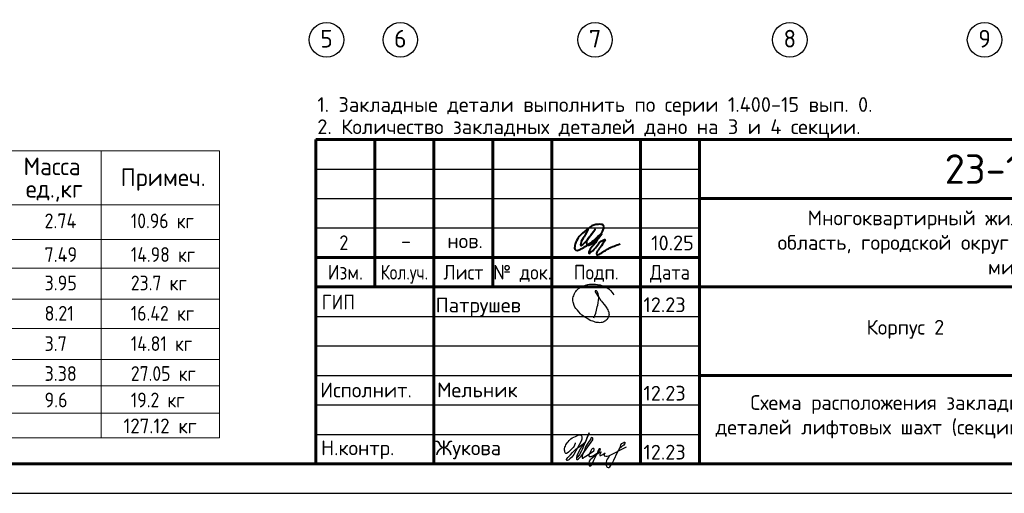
# Model space of a CAD drawing. Header units: millimetres. Extents: x 40580 to 559114, y -343730 to 81020.
# Tile 383 of 656: x 391501 to 408185, y -96794 to -88761. Entities that reach past the tile are written whole.
import ezdxf
from ezdxf.enums import TextEntityAlignment as Align

# ---------------------------------------------------------------- set-up
doc = ezdxf.new("R2010")
doc.units = ezdxf.units.MM
doc.linetypes.add('______5', pattern=[1100, 800, -100, 100, -100])
doc.layers.add('___________________', color=253, linetype='______5')
doc.layers.add('Тонкие', color=7, linetype='Continuous')
for name, color, linetype, lineweight in [('Обрамление проемов стержнями', 7, 'Continuous', 25), ('Основная', 7, 'Continuous', 40), ('Стена_ общее', 7, 'Continuous', 35), ('ТЕКСТ', 7, 'Continuous', 15)]:
    doc.layers.add(name, color=color, linetype=linetype, lineweight=lineweight)
doc.styles.add('Arial', font='ariali.ttf')
doc.styles.add('ISOCPEUR', font='isocpeur.ttf')
doc.styles.add('ГОСТ', font='isocpeur.ttf')
doc.styles.add('ГОСТ 2.304', font='isocpeur.ttf')

# ---------------------------------------------------------------- blocks, each defined once
blk = doc.blocks.new('Из_буфера8386')
at = {"linetype": 'Continuous', "lineweight": 25, "ltscale": 100}
blk.add_lwpolyline([(62, 59400), (62, 0), (42062, 0), (42062, 59400), (62, 59400)], dxfattribs=at)
blk.add_lwpolyline([(62, 59400), (62, 0), (42062, 0), (42062, 59400), (62, 59400)], dxfattribs=at)
at = {"linetype": 'Continuous', "lineweight": 60, "ltscale": 100}
blk.add_lwpolyline([(2062, 58900), (2062, 500), (41562, 500), (41562, 58900), (2062, 58900)], dxfattribs=at)
blk = doc.blocks.new('яяя')
at = {"lineweight": 30}
for points in [[(345424, 110432), (345425, 110410), (345424, 110397), (345417, 110379), (345406, 110350), (345390, 110319), (345357, 110275), (345310, 110221), (345265, 110176), (345198, 110110), (345161, 110077), (345133, 110066), (345116, 110066), (345102, 110075), (345090, 110091), (345082, 110115), (345074, 110146), (345066, 110182), (345064, 110206), (345067, 110234), (345077, 110278), (345095, 110320), (345114, 110361), (345134, 110395), (345159, 110428), (345195, 110469), (345228, 110506), (345284, 110560), (345331, 110595), (345379, 110625), (345435, 110648), (345486, 110670), (345532, 110686), (345573, 110696), (345605, 110698), (345621, 110695), (345635, 110687), (345648, 110671), (345656, 110649), (345659, 110625), (345659, 110583), (345656, 110553), (345647, 110523), (345635, 110489), (345387, 110033), (345349, 109985), (345311, 109948), (345247, 109889), (345209, 109858), (345192, 109844), (345180, 109837), (345157, 109833), (345150, 109835), (345140, 109842), (345135, 109856), (345138, 109881), (345148, 109892), (345183, 109930), (345267, 110024), (345343, 110105), (345455, 110213), (345617, 110343), (345775, 110456), (345811, 110526), (345838, 110607), (345890, 110740), (345902, 110771), (345698, 110295), (345672, 110226), (345626, 110132), (345572, 110032), (345518, 109953), (345481, 109918), (345497, 110001), (345567, 110147), (345655, 110301), (345760, 110442)], [(345481, 109918), (345476, 109896), (345475, 109874), (345485, 109861), (345506, 109866), (345539, 109891), (345632, 109983), (345968, 110450), (346022, 110527), (346029, 110560), (346027, 110579), (346026, 110590), (346010, 110605), (345993, 110609), (345975, 110601), (345962, 110584), (345954, 110562), (345857, 110421), (345783, 110292), (345741, 110183), (345701, 110079), (345665, 109985), (345660, 109952), (345666, 109929), (345669, 109915), (345682, 109910), (345702, 109914), (345735, 109941), (345846, 110007), (346065, 110160), (346075, 110193), (346070, 110217), (346066, 110236), (346052, 110241), (346030, 110241), (346007, 110228), (345978, 110203), (345960, 110164), (345892, 110010), (345895, 109986), (345904, 109966), (345925, 109964), (345969, 109968), (346045, 110000), (346218, 110114), (346261, 110154), (346280, 110184), (346282, 110210), (346278, 110225), (346263, 110229), (346241, 110222), (346220, 110198), (346162, 110049), (345989, 109904), (345932, 109849), (345906, 109805), (345891, 109739), (345890, 109690), (345899, 109652), (345924, 109647), (345956, 109655), (345980, 109674), (346058, 109838), (346158, 110046), (346261, 110098), (346314, 110120), (346292, 110079), (346269, 110036), (346261, 110008), (346267, 109998), (346293, 109998), (346363, 110039), (346445, 110095), (346421, 110068), (346414, 110040), (346407, 110011), (346416, 109990), (346466, 109972), (346509, 109977), (346574, 109984), (347172, 110293)], [(346586, 109971), (346543, 109917), (346509, 109873), (346489, 109825), (346475, 109767), (346472, 109710), (346478, 109675), (346485, 109641), (346501, 109621), (346517, 109602), (346542, 109589), (346568, 109592), (346605, 109620), (346680, 109731), (346736, 109842), (346865, 110115), (346962, 110290), (346969, 110318), (346979, 110360), (347013, 110403), (347056, 110434), (347091, 110450), (347109, 110450), (347121, 110434), (347115, 110405), (347072, 110355), (347012, 110307), (346924, 110222)]]:
    blk.add_lwpolyline(points, dxfattribs=at)
blk = doc.blocks.new('Из_буфера32210')
at = {"color": 7, "lineweight": 25}
blk.add_lwpolyline([(357, 84), (386, 160), (399, 213), (405, 239), (412, 268), (420, 299), (427, 339), (434, 380), (437, 414), (438, 442), (436, 466), (430, 489), (425, 504), (417, 519), (409, 531), (405, 535), (403, 536), (400, 539), (394, 541), (387, 543), (383, 542), (379, 539), (377, 534), (377, 528), (379, 523), (438, 428), (470, 382), (484, 365), (504, 341), (528, 310), (551, 280), (562, 264), (575, 247), (582, 235), (589, 220), (599, 198), (606, 184), (610, 167), (611, 155), (612, 143), (611, 127), (609, 116), (603, 96), (596, 82), (588, 69), (579, 56), (563, 43), (551, 34), (539, 25), (524, 16), (511, 10), (494, 5), (481, 3), (456, 0), (432, 1), (415, 3), (396, 6), (375, 11), (355, 19), (336, 24), (310, 31), (293, 39), (269, 53), (243, 69), (223, 80), (202, 93), (180, 109), (152, 128), (126, 152), (98, 182), (77, 211), (52, 241), (32, 266), (20, 293), (8, 329), (3, 348), (1, 373), (0, 393), (1, 417), (6, 440), (13, 454), (20, 476), (26, 497), (38, 517), (47, 529), (60, 548), (75, 563), (95, 581), (115, 593), (135, 606), (161, 618), (187, 628), (213, 638), (251, 647), (282, 653), (319, 655), (353, 655), (384, 652), (418, 648), (460, 641), (503, 628), (544, 611), (579, 594), (611, 573), (639, 545), (666, 515), (679, 496), (694, 471)], dxfattribs=at)

msp = doc.modelspace()

# ---------------------------------------------------------------- linework, layer by layer
at = {"linetype": 'Continuous', "lineweight": 60}
for p, q in [((396519.9, -90794), (415019.9, -90794)), ((396519.9, -96294), (396519.9, -90794)), ((397519.9, -90794), (397519.9, -93294)), ((398519.9, -90794), (398519.9, -96294)), ((399519.9, -90794), (399519.9, -93294)), ((400519.9, -90794), (400519.9, -96294)), ((402019.9, -90794), (402019.9, -96294)), ((403019.9, -96294), (403019.9, -90795)), ((403019.9, -91794), (415019.9, -91794)), ((396519.9, -92794), (403019.9, -92794)), ((396519.9, -93294), (415019.9, -93294)), ((403019.9, -94794), (415019.9, -94794))]:
    msp.add_line(p, q, dxfattribs=at)
at = {"linetype": 'Continuous', "lineweight": 25}
for p, q in [((396519.9, -91294), (403019.9, -91294)), ((396519.9, -91794), (403019.9, -91794)), ((396519.9, -92294), (403019.9, -92294)), ((396519.9, -93794), (403019.9, -93794)), ((396519.9, -94294), (403019.9, -94294)), ((396519.9, -94794), (403019.9, -94794)), ((396519.9, -95294), (403019.9, -95294)), ((396519.9, -95794), (403019.9, -95794))]:
    msp.add_line(p, q, dxfattribs=at)
at = {"linetype": 'Continuous', "lineweight": 60, "ltscale": 100}
msp.add_line((396519.9, -96294), (415019.9, -96294), dxfattribs=at)
at = {"layer": '___________________', "color": 7, "linetype": 'Continuous'}
for centre in [(396700.5, -89102.9, -3800), (397950.5, -89102.9, -3800), (401250.5, -89102.9, -3800), (404550.5, -89102.9, -3800), (407850.5, -89102.9, -3800)]:
    msp.add_circle(centre, 292.4, dxfattribs=at)
at = {"layer": 'Основная', "color": 7, "ltscale": 100}
msp.add_spline([(401133.5, -92315), (401064.2, -92441.3), (401007.1, -92563.3), (401007.1, -92591.2), (401041.8, -92573.3), (401139.1, -92468.2), (401250.9, -92320.6), (401170.4, -92424.6), (401107.8, -92519.6), (401115.6, -92581.1), (401174.9, -92575.6), (401253.2, -92509.6), (401344.9, -92401.1), (401396.3, -92297.1), (401389.6, -92249), (401305.3, -92232.7), (401230.8, -92243.4), (401101.1, -92328.4), (400983.6, -92438), (400926.6, -92535.3), (400905.3, -92608), (400906.5, -92655), (400946.7, -92672.9), (401014.9, -92649.4), (401202.8, -92524.1), (401357.2, -92396.6), (401201.5, -92607.5), (401145.9, -92704.8), (401145.8, -92723.2), (401179.3, -92706.4), (401273.3, -92609.1), (401398.6, -92493.9), (401417.6, -92489.4), (401399.7, -92531.9), (401322.6, -92643.8), (401275.5, -92731), (401282.2, -92750), (401318, -92741.1), (401481.3, -92641.5), (401675.9, -92563.3)], degree=3, dxfattribs=at)
at = {"layer": 'Стена_ общее', "color": 7, "linetype": 'Continuous', "lineweight": 13, "transparency": 33554687}
for p, q in [((376384.2, -90984.6), (394884.2, -90984.6)), ((392884.2, -90984.6), (392884.2, -92484.6)), ((394884.2, -90984.6), (394884.2, -92484.6)), ((394884.2, -91902.8), (376384.2, -91902.8)), ((376384.2, -92490.9), (394884.2, -92490.9)), ((392884.2, -92484.6), (392884.2, -93284.6)), ((394884.2, -92484.6), (394884.2, -92484.6)), ((394884.2, -92484.6), (394884.2, -93284.6)), ((376384.2, -92973.2), (394884.2, -92973.2)), ((392884.2, -93284.6), (392884.2, -94084.6)), ((394884.2, -93284.6), (394884.2, -94084.6)), ((376384.2, -93498.5), (394884.2, -93498.5)), ((376384.2, -94001.3), (394884.2, -94001.3)), ((392884.2, -94084.6), (392884.2, -94884.6)), ((394884.2, -94084.6), (394884.2, -94884.6)), ((376384.2, -94522.1), (394884.2, -94522.1)), ((392884.2, -94884.6), (392884.2, -95684.6)), ((394884.2, -94884.6), (394884.2, -95684.6)), ((376384.2, -94968.6), (394884.2, -94968.6)), ((376384.2, -95436.8), (394884.2, -95436.8)), ((392884.2, -95684.6), (392884.2, -95855.5)), ((394884.2, -95684.6), (394884.2, -95855.5)), ((376384.2, -95855.5), (394884.2, -95855.5))]:
    msp.add_line(p, q, dxfattribs=at)

# ---------------------------------------------------------------- block references
at = {"color": 1, "ltscale": 100}
msp.add_blockref('Из_буфера32210', (400874.9, -93900.2), dxfattribs=at)
at = {"color": 2, "lineweight": 60, "xscale": 0.5, "yscale": 0.5, "zscale": 0.5}
msp.add_blockref('яяя', (228199.2, -151152.5), dxfattribs=at)
at = {"layer": 'Тонкие'}
msp.add_blockref('Из_буфера8386', (373458, -96794), dxfattribs=at)

# ---------------------------------------------------------------- texts
at = {"linetype": 'Continuous', "lineweight": 25, "style": 'ГОСТ 2.304'}
msp.add_text('23-16-КЖ1.2', height=500, dxfattribs=at).set_placement((409019.9, -91294.5), align=Align.MIDDLE_CENTER)
at = {"linetype": 'Continuous', "lineweight": 25, "style": 'ГОСТ 2.304', "width": 0.9}
for s, p in [('2', (396917.6, -92668.6)), ('ГИП', (396619.8, -93675.7))]:
    msp.add_text(s, height=250, dxfattribs=at).set_placement(p)
at = {"linetype": 'Continuous', "lineweight": 25, "style": 'ГОСТ 2.304'}
for s, width, p in [('Изм.', 0.9, (397019.9, -93044)), ('Кол.уч.', 0.8, (398019.9, -93044)), ('Лист', 0.9, (399019.9, -93044)), ('№ док.', 0.9, (400019.9, -93044)), ('Подп.', 0.9, (401269.9, -93044)), ('Дата', 0.9, (402519.9, -93044))]:
    msp.add_text(s, height=250, dxfattribs=dict(at, width=width)).set_placement(p, align=Align.MIDDLE_CENTER)
at = {"linetype": 'Continuous', "lineweight": 25, "char_height": 250, "style": 'ГОСТ 2.304'}
for s, insert, width, attachment_point in [('10.25', (402201.2, -92672.5), 693.365, 7), ('-', (398047.3, -92386.6), 283.333, 2), ('нов.', (399047.3, -92386.6), 283.333, 2)]:
    msp.add_mtext(s, dxfattribs=dict(at, insert=insert, width=width, attachment_point=attachment_point))
at = {"layer": '___________________', "color": 7, "linetype": 'Continuous', "style": 'ISOCPEUR', "width": 0.999205}
for s, p, p2 in [('5', (396595.5, -89233.4, -3800), (396805.3, -89233.4, -3800)), ('6', (397845.5, -89233.4, -3800), (398055.3, -89233.4, -3800)), ('7', (401145.5, -89233.4, -3800), (401355.3, -89233.4, -3800)), ('8', (404445.5, -89233.4, -3800), (404655.3, -89233.4, -3800)), ('9', (407745.5, -89233.4, -3800), (407955.3, -89233.4, -3800))]:
    msp.add_text(s, height=300, dxfattribs=at).set_placement(p, p2, align=Align.FIT)
at = {"layer": 'Обрамление проемов стержнями', "color": 7, "linetype": 'Continuous', "lineweight": 13, "transparency": 33554687, "insert": (396544, -90074.9), "char_height": 250, "width": 13747.235, "attachment_point": 1, "line_spacing_factor": 0.903614, "style": 'Arial'}
msp.add_mtext('{\\fISOCPEUR|b0|i0|c0|p34;1. Закладные детали выполнить по серии 1.400-15 вып. 0.\\P2. Количество закладных деталей дано на 3 и 4 секции.}', dxfattribs=at)
at = {"layer": 'Стена_ общее', "color": 7, "linetype": 'Continuous', "lineweight": 25, "transparency": 33554687, "attachment_point": 7, "style": 'ISOCPEUR'}
for s, insert, char_height, width in [('\\W0.95;Масса', (391566.9, -91398.2), 300, 1252.119), ('\\W0.96;Примеч.', (393212.2, -91664), 300, 1552.772), ('\\W0.94;ед.,кг', (391604.4, -91848.2), 300, 1175.793), ('{\\W0.8700;10.96 кг}', (393384.2, -92297.8), 250, 1108.181), ('{\\W0.8900;2.74}', (391921.7, -92297.8), 250, 250), ('{\\W0.8700;14.98 кг}', (393384.2, -92869.1), 250, 1108.181), ('{\\W0.8900;7.49}', (391921.7, -92869.1), 250, 250), ('{\\W0.8900;3.95}', (391921.7, -93351.3), 250, 250), ('{\\W0.8700;23.7 кг}', (393384.2, -93351.3), 250, 1108.181), ('{\\W0.8700;16.42 кг}', (393384.2, -93865.4), 250, 1108.181), ('{\\W0.8900;8.21}', (391921.7, -93865.4), 250, 250), ('{\\W0.8700;14.81 кг}', (393384.2, -94379.4), 250, 1108.181), ('{\\W0.8900;3.7}', (391921.7, -94379.4), 250, 250), ('{\\W0.8700;27.05 кг}', (393384.2, -94887.1), 250, 1108.181), ('{\\W0.8900;3.38}', (391921.7, -94887.1), 250, 503.71), ('{\\W0.8900;9.6}', (391921.7, -95335.5), 250, 250), ('{\\W0.8700;19.2 кг}', (393384.2, -95335.5), 250, 1108.181), ('{\\W0.9300;127.12 кг}', (393259.2, -95775.4), 250, 1364.981)]:
    msp.add_mtext(s, dxfattribs=dict(at, insert=insert, char_height=char_height, width=width))
at = {"layer": 'ТЕКСТ', "color": 7, "char_height": 250, "style": 'ГОСТ'}
for s, width, gutter_width, insert, attachment_point in [('\\pxqc;Многоквартирный жилой дом по адресу: Московская область, городской округ Звенигород, район «Восточный», микрорайон 2', 9596.715, 12.5, (404212.8, -91997.9), 1), ('\\pxqc;Корпус 2', 7818.553, 12.5, (402599, -93852.6), 1), ('{\\C256;Мельник}', 2000, 1250, (398572.7, -95164.4), 7)]:
    msp.add_mtext_dynamic_manual_height_columns(s, width=width, gutter_width=gutter_width, heights=[0], dxfattribs=dict(at, insert=insert, attachment_point=attachment_point))
at = {"layer": 'ТЕКСТ', "color": 7, "char_height": 250, "attachment_point": 7, "style": 'ГОСТ'}
for s, insert in [('12.23', (402069.6, -93721.1)), ('Патрушев', (398548.7, -93794)), ('Исполнит.', (396593.3, -95166.7)), ('12.23', (402069.6, -95221.1)), ('Н.контр.', (396606.7, -96215.3)), ('Жукова', (398542.6, -96215.3)), ('12.23', (402069.6, -96221.1))]:
    msp.add_mtext(s, dxfattribs=dict(at, insert=insert))
at = {"layer": 'ТЕКСТ', "color": 7, "insert": (403298.8, -95129), "char_height": 250, "attachment_point": 1, "style": 'ГОСТ'}
msp.add_mtext_dynamic_manual_height_columns('\\pxqc;Схема расположения закладных деталей лифтовых шахт (секции 3, 4).', width=6328.001, gutter_width=12.5, heights=[0], dxfattribs=at).dxf.set("width", 6119.959)

doc.saveas('drawing.dxf')
